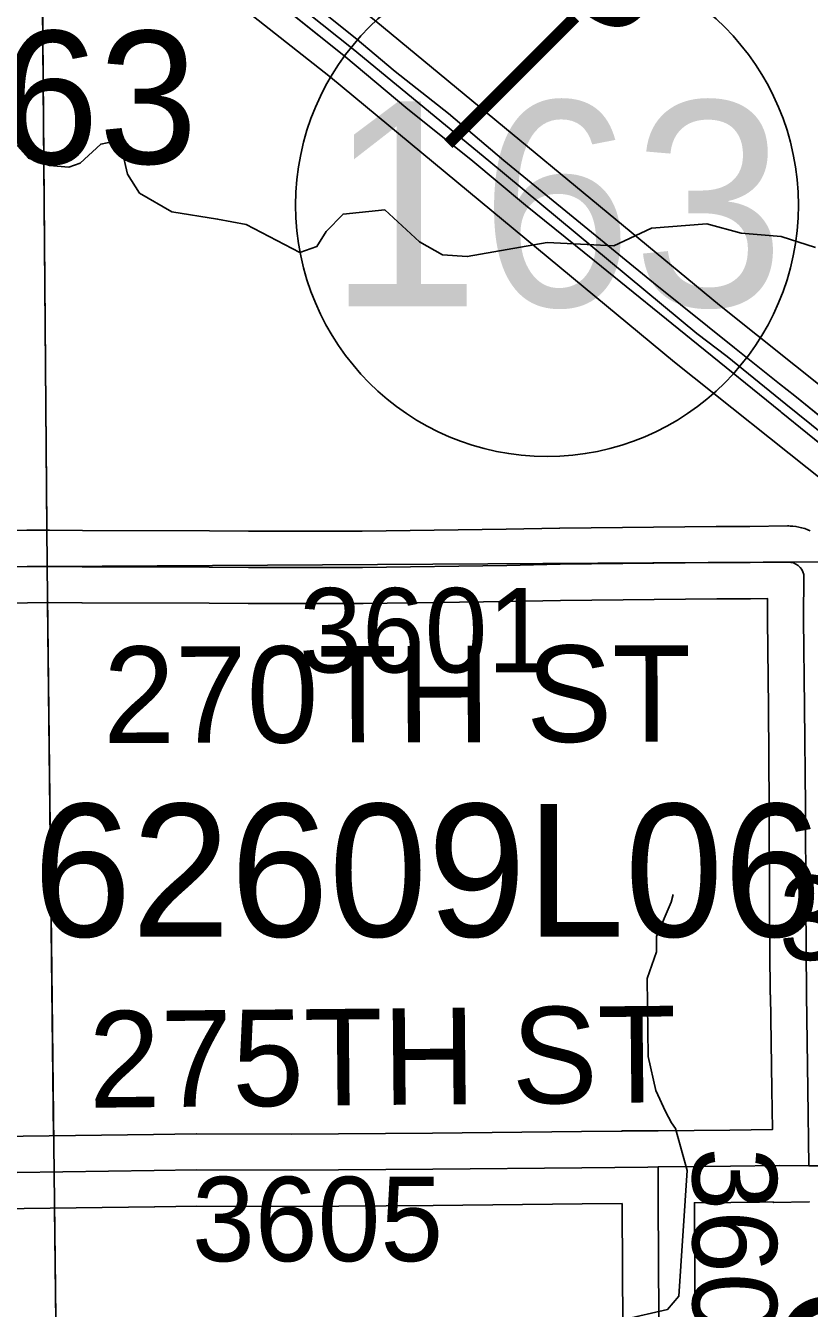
# Model space of a CAD drawing. Extents: x 23.6 to 68.7, y -63 to -29.
# Drawn here: x 43.707 to 44.357, y -51.204 to -50.14 of the extents above; entities that cross this region are included whole.
import ezdxf

# ---------------------------------------------------------------- set-up
doc = ezdxf.new("R2010")
doc.units = 0
for name, color, linetype in [('tdCoDivCarto', 7, 'Continuous'), ('tdCoHydroRiver', 7, 'Continuous'), ('tdCoPriCL', 7, 'Continuous'), ('tdCoPriDiv', 7, 'Continuous'), ('tdCoPrimary', 7, 'Continuous'), ('tdCoSecRdNmbr', 7, 'Continuous'), ('tdCoSecRdTxt', 7, 'Continuous'), ('tdCoSecRteBand', 7, 'Continuous'), ('tdCoSecRteCL', 7, 'Continuous'), ('tdCoSectLine', 7, 'Continuous'), ('tdCoSectLinePart', 7, 'Continuous'), ('tdCoSectNmbr', 7, 'Continuous'), ('tdCoShieldStRte', 7, 'Continuous'), ('tdCoStrucPriMaintName', 7, 'Continuous'), ('tdCoSurfGravel', 7, 'Continuous'), ('tdStHwyPriRefPost1', 7, 'Continuous'), ('tdStHwyPriRefPost5', 7, 'Continuous')]:
    doc.layers.add(name, color=color, linetype=linetype)

msp = doc.modelspace()

# ---------------------------------------------------------------- linework, layer by layer
at = {"layer": 'tdCoDivCarto'}
for p, q in [((43.8905, -50.1003), (43.9709, -50.1649)), ((43.9803, -50.1502), (43.9201, -50.1018)), ((44.0136, -50.178), (43.9803, -50.1502)), ((43.9709, -50.1649), (44.0242, -50.2093)), ((44.0577, -50.213), (44.0136, -50.178)), ((44.0242, -50.2093), (44.0764, -50.251)), ((44.1038, -50.252), (44.0577, -50.213)), ((44.0764, -50.251), (44.1218, -50.2889)), ((44.2279, -50.3534), (44.1038, -50.252)), ((44.1218, -50.2889), (44.1788, -50.335)), ((44.1788, -50.335), (44.2648, -50.4048)), ((44.2951, -50.4072), (44.2279, -50.3534)), ((44.2648, -50.4048), (44.3331, -50.4599)), ((44.3323, -50.437), (44.2951, -50.4072)), ((44.345, -50.4471), (44.3323, -50.437)), ((44.4266, -50.5132), (44.345, -50.4471)), ((44.3331, -50.4599), (44.3337, -50.4604)), ((44.3337, -50.4604), (44.3556, -50.4781)), ((44.3556, -50.4781), (44.4121, -50.5242))]:
    msp.add_line(p, q, dxfattribs=at)
for points in [[(43.8905, -50.1003), (43.9709, -50.1649), (44.0242, -50.2093), (44.0764, -50.251), (44.1218, -50.2889), (44.1788, -50.335), (44.2648, -50.4048), (44.3331, -50.4599)], [(43.8905, -50.1003), (43.9709, -50.1649), (44.0242, -50.2093), (44.0764, -50.251), (44.1218, -50.2889), (44.1788, -50.335), (44.2648, -50.4048), (44.3331, -50.4599)], [(43.8905, -50.1003), (43.9709, -50.1649), (44.0242, -50.2093), (44.0764, -50.251), (44.1218, -50.2889), (44.1788, -50.335), (44.2648, -50.4048), (44.3331, -50.4599)], [(44.2951, -50.4072), (44.2279, -50.3534), (44.1038, -50.252), (44.0577, -50.213), (44.0136, -50.178), (43.9803, -50.1502), (43.9201, -50.1018)], [(44.2951, -50.4072), (44.2279, -50.3534), (44.1038, -50.252), (44.0577, -50.213), (44.0136, -50.178), (43.9803, -50.1502), (43.9201, -50.1018)], [(44.2951, -50.4072), (44.2279, -50.3534), (44.1038, -50.252), (44.0577, -50.213), (44.0136, -50.178), (43.9803, -50.1502), (43.9201, -50.1018)], [(44.4831, -50.5644), (44.4814, -50.5627), (44.4703, -50.5522), (44.4266, -50.5132), (44.345, -50.4471), (44.3323, -50.437), (44.2951, -50.4072)], [(44.4831, -50.5644), (44.4814, -50.5627), (44.4703, -50.5522), (44.4266, -50.5132), (44.345, -50.4471), (44.3323, -50.437), (44.2951, -50.4072)], [(44.4831, -50.5644), (44.4814, -50.5627), (44.4703, -50.5522), (44.4266, -50.5132), (44.345, -50.4471), (44.3323, -50.437), (44.2951, -50.4072)], [(44.3331, -50.4599), (44.3337, -50.4604), (44.3556, -50.4781), (44.4121, -50.5242)], [(44.3331, -50.4599), (44.3337, -50.4604), (44.3556, -50.4781), (44.4121, -50.5242)], [(44.3331, -50.4599), (44.3337, -50.4604), (44.3556, -50.4781), (44.4121, -50.5242)]]:
    msp.add_lwpolyline(points, dxfattribs=at)
at = {"layer": 'tdCoHydroRiver'}
for points in [[(44.3622, -50.3241), (44.3337, -50.3149), (44.3005, -50.3121), (44.272, -50.3045), (44.2263, -50.3081), (44.1948, -50.3226), (44.1396, -50.3199), (44.0734, -50.3316), (44.0528, -50.3302), (44.0338, -50.3194), (44.0051, -50.2928), (43.9704, -50.2963), (43.9564, -50.3106), (43.9486, -50.3233), (43.9344, -50.3282), (43.89, -50.3049), (43.8663, -50.3004), (43.8283, -50.2945), (43.8014, -50.2789), (43.7917, -50.2633), (43.7868, -50.2428), (43.7852, -50.2349), (43.7694, -50.2382), (43.7522, -50.2542), (43.7428, -50.2574), (43.727, -50.256), (43.7095, -50.2498), (43.6744, -50.2107)], [(44.2441, -50.8604), (44.2426, -50.8667), (44.2303, -50.8952), (44.2304, -50.9079), (44.2227, -50.93), (44.2233, -50.9948), (44.2299, -51.0231), (44.2379, -51.0404), (44.2428, -51.0498), (44.246, -51.0545), (44.2558, -51.0892), (44.2489, -51.1934), (44.2395, -51.2045), (44.2033, -51.2128), (44.1656, -51.2352), (44.1152, -51.2452), (43.9751, -51.286), (43.9453, -51.3117), (43.9329, -51.334), (43.8954, -51.374), (43.9037, -51.4135), (43.9025, -51.45), (43.8763, -51.5247)]]:
    msp.add_lwpolyline(points, dxfattribs=at)
at = {"layer": 'tdCoPriCL'}
msp.add_lwpolyline([(43.8638, -50.0678), (43.9787, -50.1596), (44.0912, -50.2522), (44.2639, -50.3954), (44.289, -50.4144), (44.3375, -50.4539), (44.3901, -50.4961), (44.4174, -50.5172)], dxfattribs=at)
at = {"layer": 'tdCoPriDiv'}
for points in [[(43.0381, -49.1511), (43.2319, -49.3972), (43.3894, -49.6006), (43.5271, -49.7749), (43.5987, -49.8611), (43.617, -49.8866), (43.6605, -49.9352), (43.6911, -49.965), (43.8034, -50.0592), (43.9598, -50.1829), (44.2453, -50.419), (44.3715, -50.5196), (44.4019, -50.5431), (44.4393, -50.575), (44.4641, -50.5998), (44.497, -50.6377), (44.5343, -50.6865), (44.5802, -50.7614), (44.5943, -50.7889), (44.6074, -50.8194), (44.6257, -50.8695), (44.6527, -50.979), (44.6624, -51.0349)], [(43.113, -49.149), (43.2792, -49.3603), (43.4371, -49.5643), (43.5737, -49.7371), (43.6462, -49.8244), (43.6645, -49.8499), (43.7033, -49.8932), (43.7307, -49.9198), (43.8412, -50.0126), (43.9976, -50.1363), (44.2826, -50.3719), (44.4087, -50.4725), (44.44, -50.4967), (44.4799, -50.5307), (44.5077, -50.5586), (44.5436, -50.5999), (44.5845, -50.6534), (44.6328, -50.7325), (44.6486, -50.7634), (44.6632, -50.7973), (44.683, -50.8516), (44.7115, -50.9671), (44.7232, -51.0345)]]:
    msp.add_lwpolyline(points, dxfattribs=at)
at = {"layer": 'tdCoPrimary'}
for points in [[(43.8905, -50.1003), (43.9709, -50.1649), (44.0242, -50.2093), (44.0764, -50.251), (44.1218, -50.2889), (44.1788, -50.335), (44.2648, -50.4048), (44.3331, -50.4599)], [(43.8905, -50.1003), (43.9709, -50.1649), (44.0242, -50.2093), (44.0764, -50.251), (44.1218, -50.2889), (44.1788, -50.335), (44.2648, -50.4048), (44.3331, -50.4599)], [(43.8905, -50.1003), (43.9709, -50.1649), (44.0242, -50.2093), (44.0764, -50.251), (44.1218, -50.2889), (44.1788, -50.335), (44.2648, -50.4048), (44.3331, -50.4599), (44.3337, -50.4604), (44.3556, -50.4781), (44.4121, -50.5242), (44.4239, -50.5338), (44.4555, -50.5612), (44.4787, -50.5844), (44.5041, -50.6117), (44.523, -50.6352), (44.544, -50.663), (44.5672, -50.6961), (44.5869, -50.7274), (44.6081, -50.7673), (44.6212, -50.7955), (44.6277, -50.812)], [(44.2951, -50.4072), (44.2279, -50.3534), (44.1038, -50.252), (44.0577, -50.213), (44.0136, -50.178), (43.9803, -50.1502), (43.9201, -50.1018)], [(44.2951, -50.4072), (44.2279, -50.3534), (44.1038, -50.252), (44.0577, -50.213), (44.0136, -50.178), (43.9803, -50.1502), (43.9201, -50.1018)], [(44.4266, -50.5132), (44.345, -50.4471), (44.3323, -50.437), (44.2951, -50.4072), (44.2279, -50.3534), (44.1038, -50.252), (44.0577, -50.213), (44.0136, -50.178), (43.9803, -50.1502), (43.9201, -50.1018)], [(44.4831, -50.5644), (44.4814, -50.5627), (44.4703, -50.5522), (44.4266, -50.5132), (44.345, -50.4471), (44.3323, -50.437), (44.2951, -50.4072)], [(44.4831, -50.5644), (44.4814, -50.5627), (44.4703, -50.5522), (44.4266, -50.5132), (44.345, -50.4471), (44.3323, -50.437), (44.2951, -50.4072)], [(44.3331, -50.4599), (44.3337, -50.4604), (44.3556, -50.4781), (44.4121, -50.5242)], [(44.3331, -50.4599), (44.3337, -50.4604), (44.3556, -50.4781), (44.4121, -50.5242)]]:
    msp.add_lwpolyline(points, dxfattribs=at)
at = {"layer": 'tdCoSecRteBand'}
for points in [[(43.6331, -50.5592), (43.7081, -50.5585), (43.7261, -50.5584), (43.7264, -50.5584), (43.7268, -50.5584), (43.7542, -50.5587), (43.8595, -50.559), (43.8595, -50.559), (43.8596, -50.559), (43.8919, -50.5592), (43.9863, -50.5592), (44.1057, -50.5576), (44.1498, -50.5567), (44.1499, -50.5567), (44.1501, -50.5567), (44.2798, -50.5553), (44.2799, -50.5553), (44.2801, -50.5553), (44.3077, -50.5553), (44.3391, -50.5549), (44.3401, -50.5549), (44.3411, -50.555), (44.3434, -50.5551), (44.346, -50.5553), (44.3485, -50.5559), (44.3507, -50.5564), (44.3533, -50.557), (44.3557, -50.558), (44.3577, -50.5589)], [(43.6616, -51.0614), (43.8132, -51.0594), (43.8484, -51.0589), (43.8487, -51.0589), (43.8489, -51.0589), (43.9275, -51.0591), (44.0445, -51.0583), (44.1681, -51.057), (44.1681, -51.057), (44.1682, -51.057), (44.2018, -51.0567), (44.2018, -51.0564), (44.2317, -51.0564), (44.2615, -51.0561), (44.2912, -51.0558), (44.3264, -51.0554), (44.3259, -51.0222), (44.3259, -51.0222), (44.3248, -50.9438), (44.3247, -50.9437), (44.3247, -50.9436), (44.3241, -50.8676), (44.3241, -50.8675), (44.3241, -50.8674), (44.3239, -50.7875), (44.3231, -50.7053), (44.3223, -50.6328), (44.3223, -50.6326), (44.3223, -50.6323), (44.3224, -50.6151), (44.3082, -50.6153), (44.308, -50.6153), (44.3079, -50.6153), (44.2803, -50.6153), (44.1508, -50.6167), (44.1067, -50.6176), (44.1067, -50.6176), (44.1066, -50.6176), (43.9869, -50.6192), (43.9867, -50.6192), (43.9865, -50.6192), (43.8918, -50.6192), (43.8917, -50.6192), (43.8916, -50.6192), (43.8593, -50.619), (43.7539, -50.6187), (43.7538, -50.6187), (43.7537, -50.6187), (43.7263, -50.6184), (43.7086, -50.6185), (43.6336, -50.6192)], [(44.2028, -51.253), (44.202, -51.1741), (44.202, -51.174), (44.202, -51.1739), (44.2018, -51.1167), (44.1687, -51.117), (44.0451, -51.1183), (44.0451, -51.1183), (44.045, -51.1183), (43.9278, -51.1191), (43.9277, -51.1191), (43.9275, -51.1191), (43.849, -51.1189), (43.8141, -51.1194), (43.8141, -51.1194), (43.814, -51.1194), (43.6623, -51.1214)], [(44.3573, -51.1154), (44.357, -51.1154), (44.3273, -51.1159), (44.3273, -51.1154), (44.2919, -51.1158), (44.2919, -51.1158), (44.2919, -51.1158), (44.2618, -51.1161), (44.262, -51.1736), (44.2628, -51.2522)]]:
    msp.add_lwpolyline(points, dxfattribs=at)
at = {"layer": 'tdCoSecRteCL'}
for points in [[(44.3568, -51.0854), (44.3559, -51.0218), (44.3547, -50.9433), (44.3541, -50.8674), (44.3539, -50.7873), (44.3531, -50.7049), (44.3523, -50.6324), (44.3524, -50.5951), (44.3518, -50.593), (44.3508, -50.591), (44.3494, -50.5892), (44.3478, -50.5877), (44.3459, -50.5865), (44.3439, -50.5856), (44.3417, -50.5851), (44.3395, -50.5849), (44.3079, -50.5853), (44.2801, -50.5853), (44.1504, -50.5867), (44.1062, -50.5876), (43.9865, -50.5892), (43.8918, -50.5892), (43.8594, -50.589), (43.754, -50.5887), (43.7264, -50.5884), (43.7083, -50.5885), (43.6333, -50.5892)], [(44.3568, -51.0854), (44.3574, -51.0854), (44.3813, -51.0855), (44.4824, -51.0832), (44.5109, -51.0827), (44.574, -51.0813), (44.6159, -51.0809)], [(43.4818, -51.0939), (43.4891, -51.0931), (43.5555, -51.0921), (43.6619, -51.0914), (43.8136, -51.0894), (43.8488, -51.0889), (43.9276, -51.0891), (44.0448, -51.0883), (44.1684, -51.087), (44.2232, -51.0865), (44.2318, -51.0864)], [(44.2318, -51.0864), (44.2916, -51.0858), (44.3323, -51.0853), (44.3568, -51.0854)], [(44.2407, -51.7624), (44.2397, -51.6996), (44.2382, -51.6267), (44.2379, -51.6048), (44.2371, -51.5498), (44.2362, -51.4786), (44.2354, -51.3953), (44.2346, -51.3325), (44.2328, -51.2527), (44.232, -51.1738), (44.2318, -51.1046), (44.2318, -51.0864)]]:
    msp.add_lwpolyline(points, dxfattribs=at)
at = {"layer": 'tdCoSectLine'}
for points in [[(43.7167, -49.591), (43.7248, -50.5884)], [(43.7248, -50.5884), (44.73, -50.5825)], [(42.7376, -50.599), (43.7248, -50.5884)], [(43.7365, -51.5949), (43.7248, -50.5884)]]:
    msp.add_lwpolyline(points, dxfattribs=at)
at = {"layer": 'tdCoSectLinePart'}
for points in [[(43.719, -49.8726), (43.7246, -50.5584)], [(43.7303, -51.0608), (43.7252, -50.6184)], [(43.7365, -51.5949), (43.731, -51.1202)]]:
    msp.add_lwpolyline(points, dxfattribs=at)
at = {"layer": 'tdCoShieldStRte'}
msp.add_circle((44.1395, -50.2888), 0.2085, dxfattribs=at)
at = {"layer": 'tdCoSurfGravel'}
for points in [[(43.4763, -50.5906), (43.4906, -50.5902), (43.5271, -50.5899), (43.6333, -50.5892), (43.7083, -50.5885)], [(43.7083, -50.5885), (43.7264, -50.5884), (43.754, -50.5887), (43.8594, -50.589), (43.8918, -50.5892), (43.9865, -50.5892), (44.1062, -50.5876), (44.1504, -50.5867), (44.2801, -50.5853), (44.3079, -50.5853), (44.3395, -50.5849), (44.3417, -50.5851), (44.3439, -50.5856), (44.3459, -50.5865), (44.3478, -50.5877)], [(44.3568, -51.0854), (44.3559, -51.0218), (44.3547, -50.9433), (44.3541, -50.8674), (44.3539, -50.7873), (44.3531, -50.7049), (44.3523, -50.6324), (44.3524, -50.5951), (44.3518, -50.593), (44.3508, -50.591), (44.3494, -50.5892), (44.3478, -50.5877)], [(43.6619, -51.0914), (43.8136, -51.0894), (43.8488, -51.0889), (43.9276, -51.0891), (44.0448, -51.0883), (44.1684, -51.087), (44.2232, -51.0865), (44.2318, -51.0864), (44.2916, -51.0858), (44.3323, -51.0853), (44.3568, -51.0854), (44.3574, -51.0854)], [(44.2379, -51.6048), (44.2371, -51.5498), (44.2362, -51.4786), (44.2354, -51.3953), (44.2346, -51.3325), (44.2328, -51.2527), (44.232, -51.1738), (44.2318, -51.1046), (44.2318, -51.0864)]]:
    msp.add_lwpolyline(points, dxfattribs=at)

# ---------------------------------------------------------------- texts
at = {"layer": 'tdCoSecRdNmbr'}
for s, rotation, p in [('3601', 0.0343, (43.9339, -50.6764)), ('3606', 0.0346, (44.3318, -50.9148)), ('3607', 270.0323, (44.2602, -51.0702)), ('3605', 0.0342, (43.8451, -51.1646))]:
    msp.add_text(s, height=0.07, rotation=rotation, dxfattribs=at).set_placement(p)
at = {"layer": 'tdCoSecRdTxt'}
for s, height, rotation, p in [('LUMINARY', 0.04, 317.2949, (44.3355, -50.0754)), ('270TH ST', 0.08, 0.1345, (43.7715, -50.7349)), ('275TH ST', 0.08, 0.5461, (43.7597, -51.0373))]:
    msp.add_text(s, height=height, rotation=rotation, dxfattribs=at).set_placement(p)
at = {"layer": 'tdCoSectNmbr'}
msp.add_text('36', height=0.13, rotation=1.0344, dxfattribs=at).set_placement((44.3275, -51.3263))
at = {"layer": 'tdCoShieldStRte'}
msp.add_text('163', height=0.17, dxfattribs=at).set_placement((43.9576, -50.3727))
at = {"layer": 'tdCoStrucPriMaintName'}
for s, p in [('62601S163', (43.097, -50.2545)), ('62601S163', (43.097, -50.2545)), ('62601S163', (43.097, -50.2545)), ('62609L063', (43.7131, -50.8954)), ('62609L063', (43.7131, -50.8954)), ('62609L063', (43.7131, -50.8954))]:
    msp.add_text(s, height=0.11, dxfattribs=at).set_placement(p)
at = {"layer": 'tdStHwyPriRefPost1'}
msp.add_text('‒‒60', height=0.1, rotation=45, dxfattribs=at).set_placement((44.0837, -50.2642))
at = {"layer": 'tdStHwyPriRefPost5'}
msp.add_text('‒‒60', height=0.1, rotation=45, dxfattribs=at).set_placement((44.0837, -50.2642))

doc.saveas('drawing.dxf')
